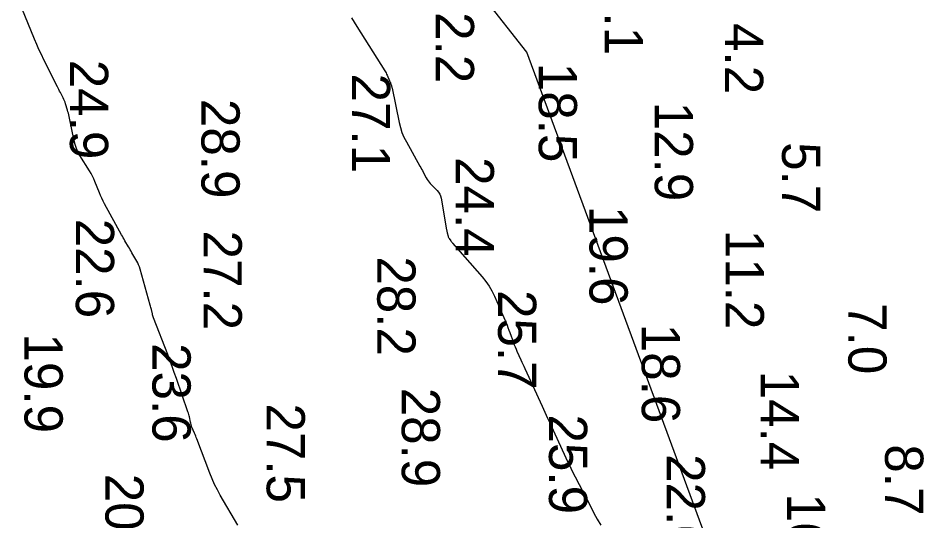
# Model space of a CAD drawing. Extents: x 1178573 to 1187098, y 693282 to 751751.
# Drawn here: x 1184849.5 to 1185145.6, y 737117.2 to 737281.5 of the extents above; entities that cross this region are included whole.
import ezdxf

# ---------------------------------------------------------------- set-up
doc = ezdxf.new("R2010")
doc.units = 0
for name, color, linetype in [('G-ANNO-PATT', 7, 'Continuous'), ('V-HYDS-MAJR', 7, 'Continuous'), ('V-HYDS-SOUN', 7, 'Continuous')]:
    doc.layers.add(name, color=color, linetype=linetype)

msp = doc.modelspace()

# ---------------------------------------------------------------- linework, layer by layer
at = {"layer": 'G-ANNO-PATT'}
for p, q in [((1185015.79, 737270.42), (1184822.84, 737515.41)), ((1184854.83, 737274.58), (1184849.72, 737287.15)), ((1184958.47, 737281.59), (1184959.29, 737280.17)), ((1184959.29, 737280.17), (1184960.15, 737278.77)), ((1184960.15, 737278.77), (1184969.34, 737264.31)), ((1184855.54, 737272.89), (1184854.83, 737274.58)), ((1184856.28, 737271.22), (1184855.54, 737272.89)), ((1184857.05, 737269.56), (1184856.28, 737271.22)), ((1184857.86, 737267.92), (1184857.05, 737269.56)), ((1185099.43, 737043.57), (1185015.79, 737270.42)), ((1184862.34, 737259.04), (1184857.86, 737267.92)), ((1184969.34, 737264.31), (1184969.55, 737263.96)), ((1184969.55, 737263.96), (1184969.75, 737263.61)), ((1184969.75, 737263.61), (1184969.93, 737263.24)), ((1184969.93, 737263.24), (1184970.1, 737262.87)), ((1184970.1, 737262.87), (1184970.91, 737260.99)), ((1184970.91, 737260.99), (1184970.99, 737260.8)), ((1184970.99, 737260.8), (1184971.07, 737260.61)), ((1184971.07, 737260.61), (1184971.15, 737260.41)), ((1184971.15, 737260.41), (1184971.22, 737260.22)), ((1184862.58, 737258.59), (1184862.34, 737259.04)), ((1184862.81, 737258.13), (1184862.58, 737258.59)), ((1184863.04, 737257.67), (1184862.81, 737258.13)), ((1184863.28, 737257.22), (1184863.04, 737257.67)), ((1184971.22, 737260.22), (1184971.49, 737259.42)), ((1184971.49, 737259.42), (1184971.55, 737259.23)), ((1184971.55, 737259.23), (1184971.61, 737259.03)), ((1184971.61, 737259.03), (1184971.66, 737258.82)), ((1184971.66, 737258.82), (1184971.71, 737258.62)), ((1184971.71, 737258.62), (1184974.03, 737247.36)), ((1184864.21, 737255.4), (1184863.28, 737257.22)), ((1184864.44, 737254.94), (1184864.21, 737255.4)), ((1184864.64, 737254.47), (1184864.44, 737254.94)), ((1184864.82, 737253.99), (1184864.64, 737254.47)), ((1184864.98, 737253.51), (1184864.82, 737253.99)), ((1184865.61, 737251.42), (1184864.98, 737253.51)), ((1184865.76, 737250.91), (1184865.61, 737251.42)), ((1184865.9, 737250.4), (1184865.76, 737250.91)), ((1184866.03, 737249.88), (1184865.9, 737250.4)), ((1184866.14, 737249.36), (1184866.03, 737249.88)), ((1184867.75, 737241.43), (1184866.14, 737249.36)), ((1184974.03, 737247.36), (1184974.43, 737245.72)), ((1184974.43, 737245.72), (1184974.95, 737244.12)), ((1184974.95, 737244.12), (1184975.6, 737242.57)), ((1184868.07, 737240.16), (1184867.75, 737241.43)), ((1184868.49, 737238.94), (1184868.07, 737240.16)), ((1184975.6, 737242.57), (1184976.37, 737241.06)), ((1184976.37, 737241.06), (1184980.82, 737233.13)), ((1184869.02, 737237.75), (1184868.49, 737238.94)), ((1184869.66, 737236.62), (1184869.02, 737237.75)), ((1184872.79, 737231.59), (1184869.66, 737236.62)), ((1184873.29, 737230.74), (1184872.79, 737231.59)), ((1184980.82, 737233.13), (1184981.09, 737232.65)), ((1184981.09, 737232.65), (1184981.35, 737232.16)), ((1184981.35, 737232.16), (1184981.61, 737231.68)), ((1184981.61, 737231.68), (1184981.87, 737231.2)), ((1184981.87, 737231.2), (1184982.9, 737229.25)), ((1184873.76, 737229.88), (1184873.29, 737230.74)), ((1184874.18, 737228.99), (1184873.76, 737229.88)), ((1184874.57, 737228.08), (1184874.18, 737228.99)), ((1184876.03, 737224.42), (1184874.57, 737228.08)), ((1184982.9, 737229.25), (1184983.17, 737228.78)), ((1184983.17, 737228.78), (1184983.48, 737228.33)), ((1184983.48, 737228.33), (1184983.81, 737227.9)), ((1184983.81, 737227.9), (1184984.18, 737227.49)), ((1184984.18, 737227.49), (1184986.46, 737225.15)), ((1184986.46, 737225.15), (1184986.92, 737224.61)), ((1184876.41, 737223.51), (1184876.03, 737224.42)), ((1184876.82, 737222.62), (1184876.41, 737223.51)), ((1184877.25, 737221.73), (1184876.82, 737222.62)), ((1184986.92, 737224.61), (1184987.29, 737224.01)), ((1184987.29, 737224.01), (1184987.55, 737223.37)), ((1184987.55, 737223.37), (1184987.73, 737222.68)), ((1184987.73, 737222.68), (1184989.54, 737212.3)), ((1184877.71, 737220.86), (1184877.25, 737221.73)), ((1184883.28, 737210.68), (1184877.71, 737220.86)), ((1184883.55, 737210.19), (1184883.28, 737210.68)), ((1184883.83, 737209.7), (1184883.55, 737210.19)), ((1184989.54, 737212.3), (1184989.58, 737212.05)), ((1184989.58, 737212.05), (1184989.63, 737211.8)), ((1184989.63, 737211.8), (1184989.69, 737211.55)), ((1184989.69, 737211.55), (1184989.75, 737211.3)), ((1184989.75, 737211.3), (1184990.02, 737210.25)), ((1184990.02, 737210.25), (1184990.09, 737210.04)), ((1184884.11, 737209.21), (1184883.83, 737209.7)), ((1184884.39, 737208.73), (1184884.11, 737209.21)), ((1184885.54, 737206.79), (1184884.39, 737208.73)), ((1184990.09, 737210.04), (1184990.17, 737209.83)), ((1184990.17, 737209.83), (1184990.28, 737209.64)), ((1184990.28, 737209.64), (1184990.4, 737209.45)), ((1184990.4, 737209.45), (1184990.92, 737208.71)), ((1184990.92, 737208.71), (1184991.05, 737208.53)), ((1184991.05, 737208.53), (1184991.18, 737208.35)), ((1184991.18, 737208.35), (1184991.32, 737208.17)), ((1184991.32, 737208.17), (1184991.47, 737208)), ((1184991.47, 737208), (1185001.2, 737196.91)), ((1184885.82, 737206.3), (1184885.54, 737206.79)), ((1184886.11, 737205.82), (1184885.82, 737206.3)), ((1184886.39, 737205.33), (1184886.11, 737205.82)), ((1184886.67, 737204.84), (1184886.39, 737205.33)), ((1184888.23, 737202.1), (1184886.67, 737204.84)), ((1184888.56, 737201.47), (1184888.23, 737202.1)), ((1184888.85, 737200.83), (1184888.56, 737201.47)), ((1184889.11, 737200.17), (1184888.85, 737200.83)), ((1184889.32, 737199.49), (1184889.11, 737200.17)), ((1184892.67, 737187.66), (1184889.32, 737199.49)), ((1185001.2, 737196.91), (1185002.37, 737195.47)), ((1185002.37, 737195.47), (1185003.42, 737193.94)), ((1185003.42, 737193.94), (1185004.35, 737192.34)), ((1185004.35, 737192.34), (1185005.15, 737190.66)), ((1185005.15, 737190.66), (1185008.95, 737181.9)), ((1184892.76, 737187.32), (1184892.67, 737187.66)), ((1184892.85, 737186.97), (1184892.76, 737187.32)), ((1184892.94, 737186.63), (1184892.85, 737186.97)), ((1184893.02, 737186.28), (1184892.94, 737186.63)), ((1184893.34, 737184.9), (1184893.02, 737186.28)), ((1184893.42, 737184.56), (1184893.34, 737184.9)), ((1184893.52, 737184.22), (1184893.42, 737184.56)), ((1184893.63, 737183.88), (1184893.52, 737184.22)), ((1184893.75, 737183.55), (1184893.63, 737183.88)), ((1184898.37, 737171.52), (1184893.75, 737183.55)), ((1185008.95, 737181.9), (1185009.28, 737181.12)), ((1185009.28, 737181.12), (1185009.6, 737180.34)), ((1185009.6, 737180.34), (1185009.9, 737179.56)), ((1185009.9, 737179.56), (1185010.19, 737178.77)), ((1185010.19, 737178.77), (1185011.38, 737175.47)), ((1185011.38, 737175.47), (1185011.65, 737174.75)), ((1185011.65, 737174.75), (1185011.93, 737174.03)), ((1185011.93, 737174.03), (1185012.23, 737173.32)), ((1185012.23, 737173.32), (1185012.54, 737172.62)), ((1185012.54, 737172.62), (1185013.8, 737169.81)), ((1184899.1, 737169.59), (1184898.37, 737171.52)), ((1184899.82, 737167.64), (1184899.1, 737169.59)), ((1185013.8, 737169.81), (1185014.12, 737169.11)), ((1185014.12, 737169.11), (1185014.43, 737168.41)), ((1184900.52, 737165.69), (1184899.82, 737167.64)), ((1184901.2, 737163.74), (1184900.52, 737165.69)), ((1185014.43, 737168.41), (1185014.75, 737167.71)), ((1185014.75, 737167.71), (1185015.07, 737167.01)), ((1185015.07, 737167.01), (1185020.74, 737154.66)), ((1184904.99, 737152.79), (1184901.2, 737163.74)), ((1185020.74, 737154.66), (1185021.64, 737152.71)), ((1184905.12, 737152.39), (1184904.99, 737152.79)), ((1184905.24, 737151.98), (1184905.12, 737152.39)), ((1184905.35, 737151.57), (1184905.24, 737151.98)), ((1184905.44, 737151.15), (1184905.35, 737151.57)), ((1184905.79, 737149.48), (1184905.44, 737151.15)), ((1185021.64, 737152.71), (1185022.54, 737150.75)), ((1184905.89, 737149.07), (1184905.79, 737149.48)), ((1184906, 737148.66), (1184905.89, 737149.07)), ((1184906.14, 737148.26), (1184906, 737148.66)), ((1184906.29, 737147.86), (1184906.14, 737148.26)), ((1185022.54, 737150.75), (1185023.45, 737148.8)), ((1185023.45, 737148.8), (1185024.35, 737146.85)), ((1184907.14, 737145.84), (1184906.29, 737147.86)), ((1184907.33, 737145.37), (1184907.14, 737145.84)), ((1184907.52, 737144.9), (1184907.33, 737145.37)), ((1185024.35, 737146.85), (1185029.76, 737135.22)), ((1184907.71, 737144.43), (1184907.52, 737144.9)), ((1184907.89, 737143.95), (1184907.71, 737144.43)), ((1184912.12, 737132.75), (1184907.89, 737143.95)), ((1185029.76, 737135.22), (1185029.78, 737135.18)), ((1185029.78, 737135.18), (1185029.8, 737135.13)), ((1185029.8, 737135.13), (1185029.82, 737135.09)), ((1185029.82, 737135.09), (1185029.84, 737135.05)), ((1185029.84, 737135.05), (1185029.92, 737134.87)), ((1185029.92, 737134.87), (1185029.94, 737134.83)), ((1185029.94, 737134.83), (1185029.96, 737134.78)), ((1185029.96, 737134.78), (1185029.98, 737134.74)), ((1185029.98, 737134.74), (1185030, 737134.7)), ((1185030, 737134.7), (1185030.16, 737134.37)), ((1185030.16, 737134.37), (1185030.19, 737134.31)), ((1185030.19, 737134.31), (1185030.22, 737134.24)), ((1185030.22, 737134.24), (1185030.26, 737134.17)), ((1185030.26, 737134.17), (1185030.29, 737134.1)), ((1185030.29, 737134.1), (1185036.65, 737121.75)), ((1184912.86, 737130.89), (1184912.12, 737132.75)), ((1184913.69, 737129.07), (1184912.86, 737130.89)), ((1184914.59, 737127.28), (1184913.69, 737129.07)), ((1184915.56, 737125.54), (1184914.59, 737127.28)), ((1184921.26, 737115.82), (1184915.56, 737125.54)), ((1185036.65, 737121.75), (1185037.7, 737119.74)), ((1185037.7, 737119.74), (1185038.8, 737117.75)), ((1185038.8, 737117.75), (1185039.92, 737115.77))]:
    msp.add_line(p, q, dxfattribs=at)
at = {"layer": 'V-HYDS-MAJR'}
for points in [[(1184921.26, 737115.82), (1184915.56, 737125.54), (1184914.59, 737127.28), (1184913.69, 737129.07), (1184912.86, 737130.89), (1184912.12, 737132.75), (1184907.89, 737143.95), (1184907.71, 737144.43), (1184907.52, 737144.9), (1184907.33, 737145.37), (1184907.14, 737145.84), (1184906.29, 737147.86), (1184906.14, 737148.26), (1184906, 737148.66), (1184905.89, 737149.07), (1184905.79, 737149.48), (1184905.44, 737151.15), (1184905.35, 737151.57), (1184905.24, 737151.98), (1184905.12, 737152.39), (1184904.99, 737152.79), (1184901.2, 737163.74), (1184900.52, 737165.69), (1184899.82, 737167.64), (1184899.1, 737169.59), (1184898.37, 737171.52), (1184893.75, 737183.55), (1184893.63, 737183.88), (1184893.52, 737184.22), (1184893.42, 737184.56), (1184893.34, 737184.9), (1184893.02, 737186.28), (1184892.94, 737186.63), (1184892.85, 737186.97), (1184892.76, 737187.32), (1184892.67, 737187.66), (1184889.32, 737199.49), (1184889.11, 737200.17), (1184888.85, 737200.83), (1184888.56, 737201.47), (1184888.23, 737202.1), (1184886.67, 737204.84), (1184886.39, 737205.33), (1184886.11, 737205.82), (1184885.82, 737206.3), (1184885.54, 737206.79), (1184884.39, 737208.73), (1184884.11, 737209.21), (1184883.83, 737209.7), (1184883.55, 737210.19), (1184883.28, 737210.68), (1184877.71, 737220.86), (1184877.25, 737221.73), (1184876.82, 737222.62), (1184876.41, 737223.51), (1184876.03, 737224.42), (1184874.57, 737228.08), (1184874.18, 737228.99), (1184873.76, 737229.88), (1184873.29, 737230.74), (1184872.79, 737231.59), (1184869.66, 737236.62), (1184869.02, 737237.75), (1184868.49, 737238.94), (1184868.07, 737240.16), (1184867.75, 737241.43), (1184866.14, 737249.36), (1184866.03, 737249.88), (1184865.9, 737250.4), (1184865.76, 737250.91), (1184865.61, 737251.42), (1184864.98, 737253.51), (1184864.82, 737253.99), (1184864.64, 737254.47), (1184864.44, 737254.94), (1184864.21, 737255.4), (1184863.28, 737257.22), (1184863.04, 737257.67), (1184862.81, 737258.13), (1184862.58, 737258.59), (1184862.34, 737259.04), (1184857.86, 737267.92), (1184857.05, 737269.56), (1184856.28, 737271.22), (1184855.54, 737272.89), (1184854.83, 737274.58), (1184849.72, 737287.15)], [(1184958.47, 737281.59), (1184959.29, 737280.17), (1184960.15, 737278.77), (1184969.34, 737264.31), (1184969.55, 737263.96), (1184969.75, 737263.61), (1184969.93, 737263.24), (1184970.1, 737262.87), (1184970.91, 737260.99), (1184970.99, 737260.8), (1184971.07, 737260.61), (1184971.15, 737260.41), (1184971.22, 737260.22), (1184971.49, 737259.42), (1184971.55, 737259.23), (1184971.61, 737259.03), (1184971.66, 737258.82), (1184971.71, 737258.62), (1184974.03, 737247.36), (1184974.43, 737245.72), (1184974.95, 737244.12), (1184975.6, 737242.57), (1184976.37, 737241.06), (1184980.82, 737233.13), (1184981.09, 737232.65), (1184981.35, 737232.16), (1184981.61, 737231.68), (1184981.87, 737231.2), (1184982.9, 737229.25), (1184983.17, 737228.78), (1184983.48, 737228.33), (1184983.81, 737227.9), (1184984.18, 737227.49), (1184986.46, 737225.15), (1184986.92, 737224.61), (1184987.29, 737224.01), (1184987.55, 737223.37), (1184987.73, 737222.68), (1184989.54, 737212.3), (1184989.58, 737212.05), (1184989.63, 737211.8), (1184989.69, 737211.55), (1184989.75, 737211.3), (1184990.02, 737210.25), (1184990.09, 737210.04), (1184990.17, 737209.83), (1184990.28, 737209.64), (1184990.4, 737209.45), (1184990.92, 737208.71), (1184991.05, 737208.53), (1184991.18, 737208.35), (1184991.32, 737208.17), (1184991.47, 737208), (1185001.2, 737196.91), (1185002.37, 737195.47), (1185003.42, 737193.94), (1185004.35, 737192.34), (1185005.15, 737190.66), (1185008.95, 737181.9), (1185009.28, 737181.12), (1185009.6, 737180.34), (1185009.9, 737179.56), (1185010.19, 737178.77), (1185011.38, 737175.47), (1185011.65, 737174.75), (1185011.93, 737174.03), (1185012.23, 737173.32), (1185012.54, 737172.62), (1185013.8, 737169.81), (1185014.12, 737169.11), (1185014.43, 737168.41), (1185014.75, 737167.71), (1185015.07, 737167.01), (1185020.74, 737154.66), (1185021.64, 737152.71), (1185022.54, 737150.75), (1185023.45, 737148.8), (1185024.35, 737146.85), (1185029.76, 737135.22), (1185029.78, 737135.18), (1185029.8, 737135.13), (1185029.82, 737135.09), (1185029.84, 737135.05), (1185029.92, 737134.87), (1185029.94, 737134.83), (1185029.96, 737134.78), (1185029.98, 737134.74), (1185030, 737134.7), (1185030.16, 737134.37), (1185030.19, 737134.31), (1185030.22, 737134.24), (1185030.26, 737134.17), (1185030.29, 737134.1), (1185036.65, 737121.75), (1185037.7, 737119.74), (1185038.8, 737117.75), (1185039.92, 737115.77)]]:
    msp.add_lwpolyline(points, dxfattribs=at)

# ---------------------------------------------------------------- texts
at = {"layer": 'V-HYDS-SOUN'}
for s, p in [('22.2 ', (1184986, 737292.76)), ('9.1', (1185041.24, 737292.67)), ('4.2', (1185080.54, 737279.9)), ('24.9 ', (1184866.4, 737267.89)), ('18.5 ', (1185019.65, 737266.89)), ('27.1 ', (1184958.56, 737263.39)), ('28.9 ', (1184909.38, 737255.1)), ('12.9 ', (1185057.58, 737254.18)), ('5.7', (1185099.18, 737240.96)), ('24.4 ', (1184992.51, 737236.08)), ('19.6 ', (1185036.24, 737220.12)), ('22.6 ', (1184868.33, 737215.96)), ('27.2 ', (1184910.08, 737212.08)), ('11.2 ', (1185080.75, 737212.31)), ('28.2 ', (1184966.87, 737203.65)), ('25.7 ', (1185006.35, 737192.63)), ('7.0', (1185120.86, 737188.34)), ('18.6 ', (1185053.33, 737181.61)), ('19.9 ', (1184851.54, 737178.43)), ('23.6 ', (1184893.36, 737175.28)), ('14.4 ', (1185092.24, 737166.26)), ('28.9 ', (1184974.87, 737160.71)), ('27.5 ', (1184930.71, 737155.57)), ('25.9 ', (1185023, 737151.95)), ('8.7', (1185132.87, 737142.21)), ('22.0 ', (1185061.5, 737139)), ('20.5 ', (1184877.98, 737132.6)), ('16.0 ', (1185100.84, 737126.11))]:
    msp.add_text(s, height=12.5, rotation=270, dxfattribs=at).set_placement(p)

doc.saveas('drawing.dxf')
